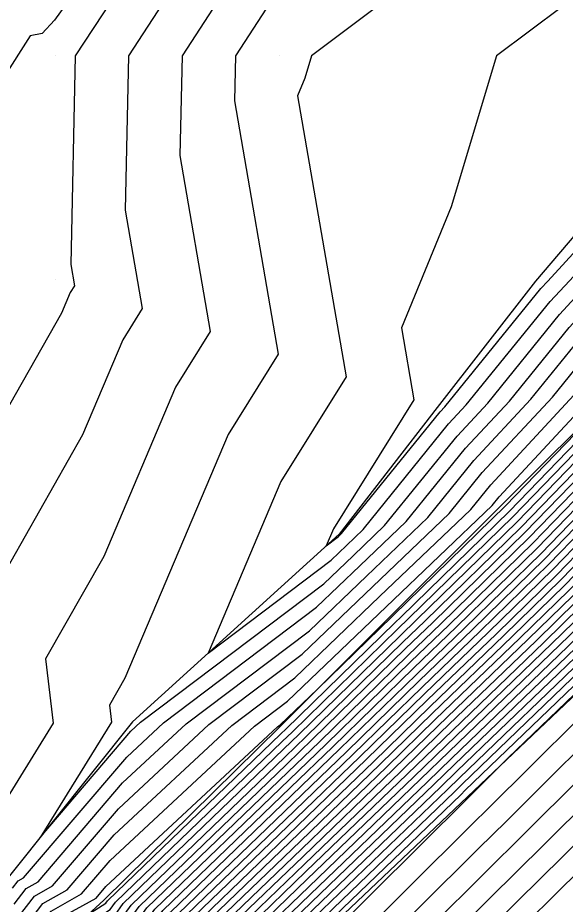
# Model space of a CAD drawing. Extents: x 2188792 to 2191981, y 386090 to 389710.
# Drawn here: x 2191298.54 to 2191322.99, y 388792.35 to 388831.98 of the extents above; entities that cross this region are included whole.
import ezdxf

# ---------------------------------------------------------------- set-up
doc = ezdxf.new("R2010")
doc.units = 0
for name, color, linetype in [('DTM Contours Major', 7, 'Continuous'), ('DTM Contours Minor', 7, 'Continuous'), ('Exist DTM QL2 LIDAR Elevation Point', 7, 'Continuous'), ('PH Exist DTM Breakline', 7, 'Continuous')]:
    doc.layers.add(name, color=color, linetype=linetype)

msp = doc.modelspace()

# ---------------------------------------------------------------- linework, layer by layer
at = {"layer": 'DTM Contours Major'}
for points in [[(2191307.044, 388841.435), (2191300.173, 388831.877), (2191299.626, 388831.274), (2191299.096, 388831.174), (2191295.525, 388825.572)], [(2191322.26, 388838.252), (2191311.654, 388830.278), (2191311.356, 388829.288), (2191311.031, 388828.494), (2191313.201, 388815.923), (2191310.284, 388811.246), (2191307.036, 388803.577), (2191312.535, 388807.734), (2191313.223, 388808.393), (2191313.962, 388809.101), (2191317.781, 388813.824), (2191318.568, 388814.672), (2191322.319, 388819.295), (2191323.174, 388820.221), (2191330.234, 388827.932), (2191330.95, 388829.506), (2191333.222, 388832.321)], [(2191292.899, 388770.903), (2191295.382, 388774.132), (2191297.622, 388777.463), (2191299.634, 388780.255), (2191300.284, 388782.813), (2191302.092, 388785.345), (2191302.753, 388786.893), (2191303.94, 388788.469), (2191304.844, 388789.054), (2191306.772, 388791.753), (2191311.035, 388795.862), (2191314.121, 388798.832), (2191316.822, 388801.471), (2191319.914, 388804.447), (2191322.615, 388807.085), (2191325.262, 388809.822), (2191328.859, 388813.049), (2191331.54, 388815.829), (2191333.454, 388818.145), (2191335.717, 388822.042), (2191337.06, 388823.882), (2191340.605, 388827.406), (2191341.978, 388829.191), (2191347.591, 388835.437)], [(2191351.172, 388834.868), (2191346.444, 388829.849), (2191344.461, 388827.643), (2191341.133, 388823.316), (2191339.897, 388822.088), (2191336.792, 388817.832), (2191335.996, 388816.462), (2191332.571, 388812.318), (2191331.633, 388811.345), (2191325.284, 388805.649), (2191324.383, 388804.717), (2191323.463, 388803.819), (2191318.028, 388798.586), (2191317.135, 388797.714), (2191311.658, 388792.441), (2191310.292, 388791.125), (2191306.818, 388786.263), (2191306.546, 388786.087), (2191306.19, 388785.613), (2191305.991, 388785.149), (2191302.515, 388780.28), (2191302.334, 388779.567), (2191298.715, 388774.542), (2191298.141, 388773.689)], [(2191292.503, 388772.405), (2191294.002, 388774.354), (2191297.076, 388778.923), (2191298.283, 388780.6), (2191299.169, 388784.079), (2191300.142, 388785.443), (2191301.035, 388787.532), (2191302.636, 388789.66), (2191303.857, 388790.45), (2191305.012, 388792.067), (2191310.724, 388797.572), (2191312.614, 388799.392), (2191316.22, 388802.913), (2191318.139, 388804.761), (2191321.731, 388808.269), (2191325.251, 388811.908), (2191327.472, 388813.901), (2191331.025, 388817.585), (2191332.183, 388818.987), (2191335.18, 388824.147), (2191335.642, 388824.779), (2191340.341, 388829.451), (2191340.737, 388829.965), (2191344.785, 388834.47)], [(2191352.341, 388833.923), (2191345.87, 388827.056), (2191345.703, 388826.869), (2191341.396, 388821.271), (2191341.315, 388821.19), (2191337.329, 388815.728), (2191337.267, 388815.62), (2191333.087, 388810.563), (2191333.02, 388810.493), (2191325.295, 388803.562), (2191325.266, 388803.533), (2191325.237, 388803.504), (2191320.445, 388798.891), (2191318.675, 388797.129), (2191318.638, 388797.093), (2191312.184, 388790.672), (2191312.015, 388790.506), (2191308.073, 388784.632), (2191304.4, 388779.161), (2191303.778, 388778.547), (2191300.143, 388773.236), (2191299.317, 388772.421)], [(2191295.711, 388787.582), (2191298.553, 388790.945), (2191299.656, 388792.385), (2191300.744, 388792.993), (2191302.85, 388795.461), (2191308.097, 388800.351), (2191310.912, 388802.48), (2191314.698, 388806.104), (2191318.769, 388810.002), (2191319.66, 388811.105), (2191323.379, 388815.109), (2191324.423, 388816.395), (2191327.989, 388820.259), (2191330.234, 388822.711), (2191332.545, 388827.787), (2191333.899, 388829.465), (2191336.299, 388831.917), (2191337.815, 388833.161)], [(2191293.294, 388769.401), (2191296.761, 388773.911), (2191298.169, 388776.003), (2191300.984, 388779.911), (2191301.4, 388781.546), (2191304.042, 388785.247), (2191304.472, 388786.253), (2191305.243, 388787.278), (2191305.831, 388787.658), (2191308.532, 388791.439), (2191311.346, 388794.152), (2191315.628, 388798.273), (2191317.425, 388800.029), (2191321.688, 388804.133), (2191323.499, 388805.901), (2191325.273, 388807.735), (2191330.246, 388812.197), (2191332.056, 388814.074), (2191334.725, 388817.303), (2191336.254, 388819.937), (2191338.479, 388822.985), (2191340.869, 388825.361), (2191343.22, 388828.417), (2191347.017, 388832.643)], [(2191298.192, 388785.54), (2191299.317, 388788.172), (2191301.333, 388790.851), (2191302.87, 388791.846), (2191303.253, 388792.381), (2191310.413, 388799.283), (2191311.107, 388799.951), (2191315.617, 388804.356), (2191316.364, 388805.076), (2191320.847, 388809.453), (2191325.24, 388813.995), (2191326.086, 388814.753), (2191330.509, 388819.34), (2191330.912, 388819.828), (2191332.699, 388822.905), (2191334.139, 388826.068), (2191334.576, 388826.61), (2191338.766, 388830.89), (2191339.332, 388831.354), (2191340.235, 388832.429)], [(2191349.296, 388822.884), (2191346.821, 388819.577), (2191344.192, 388816.829), (2191341.834, 388813.648), (2191339.23, 388810.925), (2191336.794, 388807.956), (2191333.906, 388805.107), (2191329.512, 388801.053), (2191326.544, 388798.126), (2191322.889, 388794.49), (2191319.845, 388791.488), (2191316.259, 388787.92), (2191313.143, 388784.847), (2191310.952, 388781.583), (2191308.911, 388778.543), (2191305.542, 388775.221), (2191303.523, 388772.27)]]:
    msp.add_lwpolyline(points, dxfattribs=at)
at = {"layer": 'DTM Contours Minor'}
for points in [[(2191335.995, 388835.329), (2191339.088, 388839.01), (2191333.752, 388841.052), (2191331.514, 388842.394), (2191329.037, 388835.46), (2191325.809, 388834.703), (2191319.925, 388830.278), (2191317.891, 388823.527), (2191315.68, 388818.117), (2191316.234, 388814.905), (2191312.635, 388809.134), (2191312.312, 388808.371), (2191312.859, 388808.785), (2191312.928, 388808.85), (2191313.001, 388808.921), (2191317.405, 388814.368), (2191317.606, 388814.585), (2191321.899, 388819.875), (2191322.211, 388820.213), (2191330.234, 388828.977), (2191330.631, 388829.85), (2191333.087, 388832.892), (2191333.34, 388833.15), (2191335.995, 388835.329)], [(2191309.535, 388839.582), (2191303.492, 388830.278), (2191303.34, 388823.387), (2191304.101, 388818.978), (2191303.231, 388817.582), (2191301.434, 388813.34), (2191296.928, 388805.404)], [(2191298.276, 388785.092), (2191298.582, 388785.521), (2191299.66, 388788.044), (2191301.594, 388790.613), (2191303.067, 388791.567), (2191303.605, 388792.318), (2191310.475, 388798.941), (2191311.408, 388799.839), (2191315.737, 388804.067), (2191316.719, 388805.013), (2191321.024, 388809.216), (2191325.242, 388813.577), (2191326.363, 388814.583), (2191330.612, 388818.989), (2191331.166, 388819.66), (2191333.623, 388823.889), (2191334.458, 388825.724), (2191334.712, 388826.038), (2191339.259, 388830.685), (2191339.635, 388830.993), (2191340.235, 388831.707), (2191345.563, 388838.326)], [(2191297.743, 388780.737), (2191298.722, 388784.585), (2191299.362, 388785.482), (2191300.348, 388787.788), (2191302.115, 388790.136), (2191303.462, 388791.008), (2191304.308, 388792.193), (2191310.599, 388798.256), (2191312.011, 388799.615), (2191315.978, 388803.49), (2191317.429, 388804.887), (2191321.378, 388808.743), (2191325.247, 388812.743), (2191326.918, 388814.242), (2191330.818, 388818.287), (2191331.675, 388819.323), (2191334.965, 388824.989), (2191335.074, 388825.138), (2191340.236, 388830.269), (2191340.24, 388830.275), (2191340.285, 388830.325), (2191346.461, 388837.996)], [(2191298.499, 388784.839), (2191298.972, 388785.501), (2191300.004, 388787.916), (2191301.854, 388790.375), (2191303.265, 388791.288), (2191303.956, 388792.256), (2191310.537, 388798.599), (2191311.709, 388799.727), (2191315.858, 388803.779), (2191317.074, 388804.95), (2191321.201, 388808.979), (2191325.244, 388813.16), (2191326.64, 388814.412), (2191330.715, 388818.638), (2191331.421, 388819.491), (2191334.546, 388824.874), (2191334.777, 388825.381), (2191334.847, 388825.467), (2191339.752, 388830.479), (2191339.938, 388830.632), (2191340.235, 388830.984), (2191346.012, 388838.161)], [(2191292.662, 388771.804), (2191294.554, 388774.265), (2191297.295, 388778.339), (2191298.824, 388780.462), (2191299.615, 388783.572), (2191300.922, 388785.403), (2191301.722, 388787.276), (2191303.158, 388789.184), (2191304.252, 388789.892), (2191305.716, 388791.942), (2191310.848, 388796.888), (2191313.216, 388799.168), (2191316.461, 388802.336), (2191318.849, 388804.636), (2191322.085, 388807.795), (2191325.255, 388811.073), (2191328.027, 388813.56), (2191331.231, 388816.882), (2191332.691, 388818.65), (2191335.395, 388823.305), (2191336.209, 388824.421), (2191340.447, 388828.633), (2191341.233, 388829.656), (2191347.935, 388837.113)], [(2191310.232, 388836.986), (2191305.875, 388830.278), (2191305.777, 388825.824), (2191307.135, 388817.96), (2191305.582, 388815.47), (2191302.377, 388807.903), (2191299.78, 388803.33), (2191300.116, 388800.447), (2191296.713, 388794.939)], [(2191292.583, 388772.105), (2191294.278, 388774.31), (2191297.185, 388778.631), (2191298.553, 388780.531), (2191299.392, 388783.826), (2191300.532, 388785.423), (2191301.379, 388787.404), (2191302.897, 388789.422), (2191304.054, 388790.171), (2191305.364, 388792.004), (2191310.786, 388797.23), (2191312.915, 388799.28), (2191316.34, 388802.625), (2191318.494, 388804.698), (2191321.908, 388808.032), (2191325.253, 388811.491), (2191327.75, 388813.731), (2191331.128, 388817.234), (2191332.437, 388818.818), (2191335.288, 388823.726), (2191335.925, 388824.6), (2191340.394, 388829.042), (2191340.985, 388829.81), (2191347.035, 388836.543)], [(2191292.741, 388771.504), (2191294.83, 388774.221), (2191297.404, 388778.047), (2191299.094, 388780.393), (2191299.838, 388783.319), (2191301.312, 388785.384), (2191302.066, 388787.148), (2191303.418, 388788.945), (2191304.449, 388789.613), (2191306.068, 388791.879), (2191310.911, 388796.546), (2191313.518, 388799.056), (2191316.581, 388802.048), (2191319.204, 388804.573), (2191322.261, 388807.559), (2191325.258, 388810.656), (2191328.305, 388813.39), (2191331.334, 388816.531), (2191332.946, 388818.482), (2191335.502, 388822.884), (2191336.493, 388824.241), (2191340.5, 388828.224), (2191341.482, 388829.501), (2191347.82, 388836.554)], [(2191292.82, 388771.204), (2191295.106, 388774.177), (2191297.513, 388777.755), (2191299.364, 388780.324), (2191300.061, 388783.066), (2191301.702, 388785.364), (2191302.41, 388787.02), (2191303.679, 388788.707), (2191304.646, 388789.333), (2191306.42, 388791.816), (2191310.973, 388796.204), (2191313.819, 388798.944), (2191316.702, 388801.759), (2191319.559, 388804.51), (2191322.438, 388807.322), (2191325.26, 388810.239), (2191328.582, 388813.219), (2191331.437, 388816.18), (2191333.2, 388818.313), (2191335.61, 388822.463), (2191336.776, 388824.062), (2191340.552, 388827.815), (2191341.73, 388829.346), (2191347.705, 388835.995)], [(2191350.471, 388835.435), (2191346.788, 388831.525), (2191343.716, 388828.108), (2191340.974, 388824.543), (2191339.046, 388822.626), (2191336.469, 388819.095), (2191335.233, 388816.967), (2191332.262, 388813.371), (2191330.801, 388811.856), (2191325.277, 388806.901), (2191323.852, 388805.427), (2191322.398, 388804.007), (2191317.666, 388799.452), (2191316.23, 388798.049), (2191311.471, 388793.468), (2191309.236, 388791.313), (2191306.225, 388787.1), (2191305.764, 388786.801), (2191305.159, 388785.997), (2191304.821, 388785.207), (2191301.846, 388781.04), (2191301.524, 388779.773), (2191298.387, 388775.418)], [(2191350.705, 388835.246), (2191346.673, 388830.967), (2191343.965, 388827.953), (2191341.027, 388824.134), (2191339.33, 388822.447), (2191336.577, 388818.674), (2191335.487, 388816.798), (2191332.365, 388813.02), (2191331.078, 388811.686), (2191325.279, 388806.483), (2191324.029, 388805.19), (2191322.753, 388803.944), (2191317.787, 388799.163), (2191316.532, 388797.938), (2191311.533, 388793.125), (2191309.588, 388791.251), (2191306.423, 388786.821), (2191306.025, 388786.563), (2191305.503, 388785.869), (2191305.211, 388785.188), (2191302.069, 388780.787), (2191301.794, 388779.705), (2191298.497, 388775.126)], [(2191292.978, 388770.603), (2191295.658, 388774.088), (2191297.732, 388777.171), (2191299.904, 388780.187), (2191300.507, 388782.559), (2191302.482, 388785.325), (2191303.097, 388786.765), (2191304.2, 388788.231), (2191305.041, 388788.775), (2191307.124, 388791.69), (2191311.097, 388795.52), (2191314.422, 388798.72), (2191316.943, 388801.183), (2191320.269, 388804.384), (2191322.792, 388806.848), (2191325.264, 388809.404), (2191329.137, 388812.879), (2191331.643, 388815.478), (2191333.708, 388817.977), (2191335.825, 388821.621), (2191337.344, 388823.703), (2191340.658, 388826.997), (2191342.227, 388829.036), (2191347.476, 388834.878)], [(2191350.939, 388835.057), (2191346.559, 388830.408), (2191344.213, 388827.798), (2191341.08, 388823.725), (2191339.613, 388822.267), (2191336.684, 388818.253), (2191335.742, 388816.63), (2191332.468, 388812.669), (2191331.355, 388811.515), (2191325.282, 388806.066), (2191324.206, 388804.954), (2191323.108, 388803.881), (2191317.907, 388798.875), (2191316.833, 388797.826), (2191311.595, 388792.783), (2191309.94, 388791.188), (2191306.62, 388786.542), (2191306.285, 388786.325), (2191305.846, 388785.741), (2191305.601, 388785.168), (2191302.292, 388780.533), (2191302.064, 388779.636), (2191298.606, 388774.834), (2191297.865, 388773.733)], [(2191351.406, 388834.679), (2191346.329, 388829.291), (2191344.71, 388827.488), (2191341.185, 388822.907), (2191340.181, 388821.908), (2191336.899, 388817.411), (2191336.25, 388816.294), (2191332.675, 388811.967), (2191331.91, 388811.174), (2191325.286, 388805.231), (2191324.559, 388804.48), (2191323.818, 388803.756), (2191318.148, 388798.298), (2191317.436, 388797.602), (2191311.72, 388792.099), (2191310.644, 388791.062), (2191307.015, 388785.983), (2191306.807, 388785.849), (2191306.534, 388785.486), (2191306.381, 388785.129), (2191302.738, 388780.027), (2191302.604, 388779.498), (2191298.824, 388774.25), (2191298.417, 388773.645)], [(2191351.64, 388834.49), (2191346.214, 388828.732), (2191344.958, 388827.333), (2191341.238, 388822.498), (2191340.464, 388821.729), (2191337.007, 388816.991), (2191336.504, 388816.125), (2191332.778, 388811.616), (2191332.187, 388811.004), (2191325.288, 388804.814), (2191324.736, 388804.243), (2191324.173, 388803.693), (2191318.269, 388798.009), (2191317.737, 388797.49), (2191311.782, 388791.757)], [(2191293.057, 388770.302), (2191295.934, 388774.044), (2191297.841, 388776.879), (2191300.174, 388780.118), (2191300.73, 388782.306), (2191302.872, 388785.305), (2191303.441, 388786.637), (2191304.461, 388787.993), (2191305.239, 388788.496), (2191307.476, 388791.627), (2191311.16, 388795.178), (2191314.723, 388798.609), (2191317.063, 388800.894), (2191320.623, 388804.321), (2191322.969, 388806.611), (2191325.266, 388808.987), (2191329.414, 388812.708), (2191331.746, 388815.127), (2191333.962, 388817.808), (2191335.932, 388821.2), (2191337.627, 388823.523), (2191340.711, 388826.588), (2191342.475, 388828.882), (2191347.361, 388834.319)], [(2191351.873, 388834.301), (2191346.1, 388828.173), (2191345.206, 388827.179), (2191341.291, 388822.089), (2191340.748, 388821.549), (2191337.114, 388816.57), (2191336.758, 388815.957), (2191332.881, 388811.265), (2191332.465, 388810.834), (2191325.29, 388804.397), (2191324.913, 388804.006), (2191324.527, 388803.63), (2191318.389, 388797.721), (2191318.039, 388797.378), (2191311.844, 388791.415)], [(2191352.107, 388834.112), (2191345.985, 388827.614), (2191345.454, 388827.024), (2191341.343, 388821.68), (2191341.032, 388821.37), (2191337.221, 388816.149), (2191337.012, 388815.789), (2191332.984, 388810.914), (2191332.742, 388810.663), (2191325.293, 388803.979), (2191325.09, 388803.77), (2191324.882, 388803.567), (2191318.51, 388797.432), (2191318.34, 388797.266), (2191311.907, 388791.073)], [(2191293.136, 388770.002), (2191296.21, 388773.999), (2191297.95, 388776.587), (2191300.444, 388780.049), (2191300.953, 388782.053), (2191303.262, 388785.286), (2191303.784, 388786.509), (2191304.721, 388787.754), (2191305.436, 388788.217), (2191307.828, 388791.565), (2191311.222, 388794.836), (2191315.025, 388798.497), (2191317.184, 388800.606), (2191320.978, 388804.259), (2191323.145, 388806.375), (2191325.269, 388808.57), (2191329.691, 388812.538), (2191331.85, 388814.776), (2191334.216, 388817.64), (2191336.04, 388820.779), (2191337.911, 388823.344), (2191340.763, 388826.179), (2191342.723, 388828.727), (2191347.247, 388833.76)], [(2191293.215, 388769.702), (2191296.486, 388773.955), (2191298.059, 388776.295), (2191300.714, 388779.98), (2191301.177, 388781.8), (2191303.652, 388785.266), (2191304.128, 388786.381), (2191304.982, 388787.516), (2191305.633, 388787.938), (2191308.18, 388791.502), (2191311.284, 388794.494), (2191315.326, 388798.385), (2191317.305, 388800.317), (2191321.333, 388804.196), (2191323.322, 388806.138), (2191325.271, 388808.152), (2191329.969, 388812.367), (2191331.953, 388814.425), (2191334.471, 388817.472), (2191336.147, 388820.358), (2191338.195, 388823.164), (2191340.816, 388825.77), (2191342.971, 388828.572), (2191347.132, 388833.202)], [(2191310.232, 388833.317), (2191308.259, 388830.278), (2191308.214, 388828.261), (2191310.168, 388816.941), (2191307.933, 388813.358), (2191303.319, 388802.466), (2191302.632, 388801.255), (2191302.721, 388800.492), (2191299.54, 388795.344), (2191303.592, 388800.092), (2191304.025, 388800.496), (2191312.21, 388806.683), (2191313.518, 388807.935), (2191314.924, 388809.281), (2191318.156, 388813.28), (2191319.53, 388814.76), (2191322.74, 388818.715), (2191324.137, 388820.229), (2191330.234, 388826.888), (2191331.269, 388829.162), (2191333.358, 388831.75), (2191334.326, 388832.739)], [(2191302.736, 388832.784), (2191301.109, 388830.278), (2191300.903, 388820.95), (2191301.068, 388819.996), (2191300.88, 388819.694), (2191300.491, 388818.777), (2191294.076, 388807.479)], [(2191296.568, 388787.788), (2191298.637, 388790.237), (2191300.024, 388792.048), (2191301.392, 388792.812), (2191302.665, 388794.303), (2191309.115, 388800.315), (2191310.588, 388801.429), (2191314.993, 388805.647), (2191319.73, 388810.182), (2191320.036, 388810.561), (2191324.342, 388815.196), (2191324.843, 388815.815), (2191328.952, 388820.267), (2191330.234, 388821.667), (2191332.864, 388827.443), (2191334.035, 388828.894), (2191336.793, 388831.712), (2191338.118, 388832.8)], [(2191298.206, 388786.503), (2191298.973, 388788.3), (2191301.072, 388791.089), (2191302.673, 388792.125), (2191302.901, 388792.444), (2191310.35, 388799.625), (2191310.805, 388800.063), (2191315.496, 388804.644), (2191316.01, 388805.138), (2191320.671, 388809.69), (2191325.238, 388814.412), (2191325.808, 388814.924), (2191330.406, 388819.691), (2191330.658, 388819.996), (2191331.776, 388821.921), (2191333.82, 388826.412), (2191334.441, 388827.181), (2191338.273, 388831.096), (2191339.028, 388831.716), (2191340.235, 388833.152)], [(2191298.013, 388780.669), (2191298.946, 388784.332), (2191299.752, 388785.462), (2191300.691, 388787.66), (2191302.376, 388789.898), (2191303.66, 388790.729), (2191304.66, 388792.13), (2191310.662, 388797.914), (2191312.312, 388799.503), (2191316.099, 388803.202), (2191317.784, 388804.824), (2191321.554, 388808.506), (2191325.249, 388812.325), (2191327.195, 388814.072), (2191330.922, 388817.936), (2191331.929, 388819.155), (2191335.073, 388824.568), (2191335.358, 388824.959), (2191340.289, 388829.86), (2191340.489, 388830.12), (2191342.535, 388832.398)], [(2191298.3, 388793.068), (2191298.551, 388793.396), (2191298.799, 388793.534), (2191303.406, 388798.934), (2191305.043, 388800.459), (2191311.886, 388805.632), (2191313.813, 388807.477), (2191315.885, 388809.461), (2191318.532, 388812.737), (2191320.493, 388814.847), (2191323.161, 388818.135), (2191325.1, 388820.236), (2191330.234, 388825.844), (2191331.588, 388828.818), (2191333.493, 388831.179), (2191334.819, 388832.534)], [(2191293.373, 388769.101), (2191297.037, 388773.866), (2191298.278, 388775.711), (2191301.254, 388779.842), (2191301.623, 388781.293), (2191304.432, 388785.227), (2191304.815, 388786.125), (2191305.503, 388787.04), (2191306.028, 388787.379), (2191308.884, 388791.376), (2191311.409, 388793.81), (2191315.929, 388798.161), (2191317.546, 388799.74), (2191322.043, 388804.07), (2191323.676, 388805.664), (2191325.275, 388807.318), (2191330.523, 388812.026), (2191332.159, 388813.723), (2191334.979, 388817.135), (2191336.362, 388819.516), (2191338.762, 388822.805), (2191340.922, 388824.952), (2191343.468, 388828.262), (2191346.903, 388832.084)], [(2191298.28, 388788.2), (2191298.806, 388788.822), (2191300.761, 388791.375), (2191301.66, 388791.876), (2191302.475, 388792.404), (2191302.549, 388792.507), (2191310.288, 388799.967), (2191310.504, 388800.175), (2191315.376, 388804.933), (2191315.655, 388805.201), (2191320.494, 388809.927), (2191325.236, 388814.829), (2191325.531, 388815.094), (2191330.303, 388820.042), (2191330.404, 388820.165), (2191330.852, 388820.936), (2191333.502, 388826.756), (2191334.306, 388827.752), (2191337.779, 388831.301), (2191338.725, 388832.077)], [(2191298.384, 388792.36), (2191298.919, 388793.059), (2191299.447, 388793.354), (2191303.221, 388797.776), (2191306.061, 388800.423), (2191311.561, 388804.581), (2191314.108, 388807.02), (2191316.846, 388809.642), (2191318.908, 388812.193), (2191321.455, 388814.934), (2191323.581, 388817.555), (2191326.063, 388820.244), (2191330.234, 388824.8), (2191331.907, 388828.475), (2191333.629, 388830.608), (2191335.313, 388832.328)], [(2191298.468, 388791.652), (2191299.287, 388792.722), (2191300.096, 388793.173), (2191303.036, 388796.619), (2191307.079, 388800.387), (2191311.237, 388803.531), (2191314.403, 388806.562), (2191317.808, 388809.822), (2191319.284, 388811.649), (2191322.417, 388815.021), (2191324.002, 388816.975), (2191327.026, 388820.252), (2191330.234, 388823.755), (2191332.226, 388828.131), (2191333.764, 388830.036), (2191335.806, 388832.123)], [(2191347.891, 388828.763), (2191346.537, 388826.655), (2191346.23, 388826.334), (2191342.17, 388820.911), (2191341.803, 388820.527), (2191337.935, 388815.31), (2191337.608, 388814.967), (2191333.614, 388810.098), (2191333.23, 388809.72), (2191326.025, 388803.072), (2191325.511, 388802.565), (2191319.518, 388796.601), (2191318.879, 388795.972), (2191312.999, 388790.121), (2191312.241, 388789.374), (2191308.649, 388784.022), (2191305.302, 388779.037), (2191304.131, 388777.882), (2191300.819, 388773.043), (2191299.461, 388771.704)], [(2191347.875, 388826.39), (2191346.996, 388825.471), (2191343.333, 388820.577), (2191342.4, 388819.602), (2191338.91, 388814.894), (2191338.013, 388813.957), (2191334.409, 388809.563), (2191333.399, 388808.567), (2191326.897, 388802.567), (2191325.769, 388801.456), (2191320.36, 388796.073), (2191319.121, 388794.851), (2191313.814, 388789.571), (2191312.466, 388788.242), (2191309.225, 388783.413), (2191306.205, 388778.914), (2191304.484, 388777.217), (2191301.495, 388772.85), (2191299.606, 388770.987)], [(2191347.763, 388824.609), (2191344.496, 388820.244), (2191342.998, 388818.678), (2191339.884, 388814.479), (2191338.419, 388812.946), (2191335.204, 388809.027), (2191333.568, 388807.414), (2191327.768, 388802.062), (2191326.028, 388800.346), (2191321.203, 388795.545), (2191319.362, 388793.73), (2191314.629, 388789.021), (2191312.692, 388787.11), (2191309.8, 388782.803), (2191307.107, 388778.79), (2191304.836, 388776.551), (2191302.171, 388772.656), (2191299.751, 388770.27)], [(2191348.53, 388823.746), (2191345.658, 388819.911), (2191343.595, 388817.753), (2191340.859, 388814.063), (2191338.824, 388811.936), (2191335.999, 388808.492), (2191333.737, 388806.26), (2191328.64, 388801.558), (2191326.286, 388799.236), (2191322.046, 388795.017), (2191319.604, 388792.609), (2191315.444, 388788.471), (2191312.917, 388785.978), (2191310.376, 388782.193), (2191308.009, 388778.667), (2191305.189, 388775.886), (2191302.847, 388772.463)], [(2191347.984, 388819.244), (2191344.79, 388815.904), (2191342.808, 388813.232), (2191339.635, 388809.914), (2191337.589, 388807.42), (2191334.074, 388803.954), (2191330.383, 388800.549), (2191326.802, 388797.017), (2191323.732, 388793.962), (2191320.087, 388790.367), (2191317.075, 388787.37), (2191313.368, 388783.715), (2191311.528, 388780.974), (2191309.814, 388778.42), (2191305.895, 388774.556), (2191304.199, 388772.077)], [(2191287.511, 388768.771), (2191289.198, 388773.792), (2191291.607, 388775.654), (2191295.268, 388781.361), (2191295.968, 388781.594), (2191296.416, 388785.935), (2191297.424, 388787.994), (2191298.721, 388789.53), (2191300.392, 388791.711), (2191302.041, 388792.632), (2191302.479, 388793.145), (2191310.133, 388800.279), (2191310.264, 388800.378), (2191311.929, 388801.973), (2191315.255, 388805.221), (2191315.3, 388805.264), (2191320.317, 388810.164), (2191325.233, 388815.246), (2191325.254, 388815.264)]]:
    msp.add_lwpolyline(points, dxfattribs=at)
at = {"layer": 'Exist DTM QL2 LIDAR Elevation Point'}
for p, q in [((2191300.231, 388830.278), (2191300.231, 388830.278)), ((2191310.232, 388830.278), (2191310.232, 388830.278)), ((2191300.231, 388820.277), (2191300.231, 388820.277))]:
    msp.add_line(p, q, dxfattribs=at)
at = {"layer": 'PH Exist DTM Breakline'}
for points in [[(2191370.238, 388870.282), (2191370.217, 388866.81), (2191370.238, 388860.281), (2191368.99, 388856.887), (2191367.361, 388854.804), (2191365.524, 388852.935), (2191363.531, 388851.766), (2191360.237, 388850.28), (2191351.662, 388845.801), (2191340.235, 388840.279), (2191335.882, 388835.463), (2191332.992, 388833.295), (2191330.234, 388830.278), (2191321.656, 388820.209), (2191317.276, 388814.555), (2191312.895, 388808.901), (2191303.659, 388800.509), (2191298.225, 388793.694), (2191292.791, 388786.879), (2191289.418, 388782.805), (2191283.322, 388771.839), (2191280.21, 388765.117)], [(2191362.495, 388845.944), (2191360.381, 388844.682), (2191355.36, 388842.362), (2191348, 388837.432), (2191340.235, 388830.278), (2191334.899, 388825.249), (2191330.234, 388820.277), (2191325.233, 388815.277), (2191320.233, 388810.277), (2191315.232, 388805.276), (2191310.232, 388800.275), (2191302.382, 388792.537), (2191300.936, 388791.214), (2191298.863, 388788.34), (2191297.867, 388785.557), (2191296.255, 388781.117), (2191291.902, 388774.691)], [(2191352.877, 388833.49), (2191345.817, 388826.798), (2191341.415, 388821.128), (2191337.374, 388815.549), (2191333.127, 388810.427), (2191325.295, 388803.494), (2191318.623, 388797.161), (2191311.951, 388790.829), (2191307.664, 388785.065), (2191303.378, 388779.301), (2191299.091, 388773.537), (2191293.975, 388766.809), (2191288.86, 388760.081), (2191282.364, 388752.066), (2191277.959, 388747.937), (2191271.36, 388740.602), (2191264.761, 388733.267), (2191258.162, 388725.932), (2191251.563, 388718.597), (2191244.964, 388711.262), (2191237.957, 388704.693), (2191230.951, 388698.124), (2191223.944, 388691.555)]]:
    msp.add_lwpolyline(points, dxfattribs=at)

doc.saveas('drawing.dxf')
